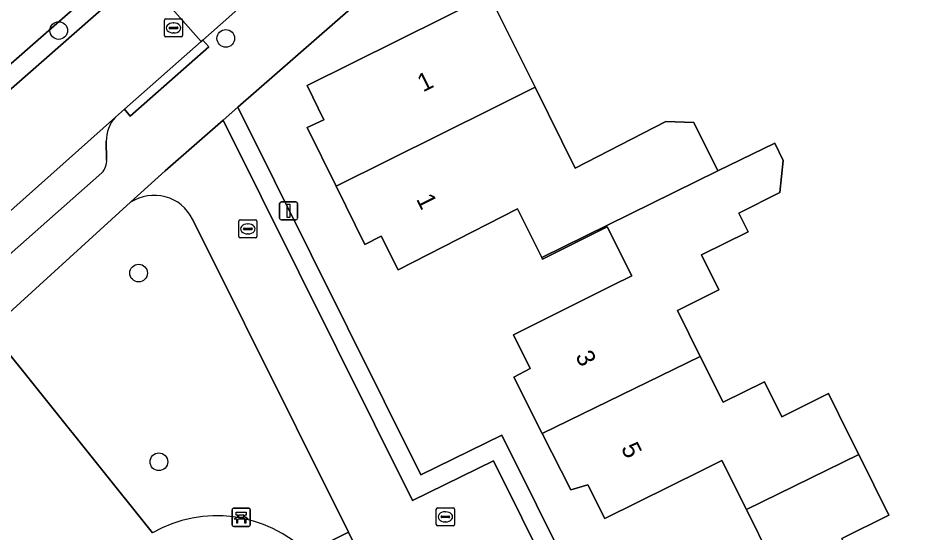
# Model space of a CAD drawing. Extents: x 157320 to 158835, y 386650 to 388491.
# Drawn here: x 157595.3 to 157645.5, y 387768.1 to 387796.6 of the extents above; entities that cross this region are included whole.
import ezdxf

# ---------------------------------------------------------------- set-up
doc = ezdxf.new("R2010")
doc.units = 0
for name, color, linetype in [('IMGEO_Bank', 7, 'Continuous'), ('IMGEO_Boom', 7, 'Continuous'), ('IMGEO_Erf', 7, 'Continuous'), ('IMGEO_Groenvoorziening', 7, 'Continuous'), ('IMGEO_Kolk', 7, 'Continuous'), ('IMGEO_Lichtmast', 7, 'Continuous'), ('IMGEO_Pand', 7, 'Continuous'), ('IMGEO_Pand_nummerreeks', 7, 'Continuous'), ('IMGEO_Parkeervlak_open', 7, 'Continuous'), ('IMGEO_Rijbaan_lokaal_open', 7, 'Continuous'), ('IMGEO_Rioolput', 7, 'Continuous'), ('IMGEO_Voetpad_open', 7, 'Continuous')]:
    doc.layers.add(name, color=color, linetype=linetype)

msp = doc.modelspace()

# ---------------------------------------------------------------- linework, layer by layer
at = {"layer": 'IMGEO_Bank'}
for p, q in [((157607.12, 387768.569), (157607.12, 387769.41)), ((157607.12, 387769.41), (157607.12, 387768.569)), ((157607.195, 387769.494), (157608.036, 387769.494)), ((157608.036, 387769.494), (157607.195, 387769.494)), ((157608.12, 387769.419), (157608.12, 387768.578)), ((157608.12, 387768.578), (157608.12, 387769.419)), ((157607.817, 387768.892), (157607.424, 387768.892)), ((157607.429, 387769), (157607.429, 387769.106)), ((157607.473, 387769.106), (157607.473, 387769)), ((157607.761, 387769.112), (157607.479, 387769.112)), ((157607.479, 387768.994), (157607.761, 387768.994)), ((157607.767, 387769), (157607.767, 387769.106)), ((157607.811, 387769.106), (157607.811, 387769)), ((157608.045, 387768.494), (157607.204, 387768.494)), ((157607.204, 387768.494), (157608.045, 387768.494))]:
    msp.add_line(p, q, dxfattribs=at)
for points in [[(157607.423, 387769.112), (157607.337, 387769.112), (157607.337, 387769.273), (157607.9, 387769.273), (157607.9, 387769.112), (157607.817, 387769.112)], [(157607.367, 387768.892), (157607.225, 387768.892), (157607.337, 387768.994), (157607.423, 387768.994)], [(157607.417, 387768.885), (157607.417, 387768.678), (157607.374, 387768.678), (157607.374, 387768.885)], [(157607.817, 387768.994), (157607.9, 387768.994), (157608.012, 387768.892), (157607.873, 387768.892)], [(157607.867, 387768.885), (157607.867, 387768.678), (157607.823, 387768.678), (157607.823, 387768.885)]]:
    msp.add_lwpolyline(points, dxfattribs=at)
for centre, radius, start, end in [((157607.198, 387769.416), 0.0779, 92.4484, 184.2845), ((157607.198, 387769.416), 0.0779, 92.4484, 184.2845), ((157608.042, 387769.416), 0.0779, 2.4484, 94.2845), ((157608.042, 387769.416), 0.0779, 2.4484, 94.2845), ((157607.367, 387768.885), 0.00671, 2.8957, 87.1043), ((157607.424, 387768.885), 0.00671, 92.8957, 177.1043), ((157607.422, 387769.105), 0.00671, 2.8957, 87.1043), ((157607.422, 387769.001), 0.00671, 272.8957, 357.1043), ((157607.479, 387769.105), 0.00671, 92.8957, 177.1043), ((157607.479, 387769.001), 0.00671, 182.8957, 267.1043), ((157607.761, 387769.105), 0.00671, 2.8957, 87.1043), ((157607.761, 387769.001), 0.00671, 272.8957, 357.1043), ((157607.818, 387769.105), 0.00671, 92.8957, 177.1043), ((157607.818, 387769.001), 0.00671, 182.8957, 267.1043), ((157607.816, 387768.885), 0.00671, 2.8957, 87.1043), ((157607.873, 387768.885), 0.00671, 92.8957, 177.1043), ((157607.198, 387768.572), 0.0779, 182.4484, 274.2845), ((157607.198, 387768.572), 0.0779, 182.4484, 274.2845), ((157608.042, 387768.572), 0.0779, 272.4484, 4.2845), ((157608.042, 387768.572), 0.0779, 272.4484, 4.2845)]:
    msp.add_arc(centre, radius, start, end, dxfattribs=at)
at = {"layer": 'IMGEO_Boom'}
for centre in [(157597.516, 387795.933), (157606.768, 387795.499), (157601.94, 387782.51), (157603.062, 387772.066)]:
    msp.add_circle(centre, 0.489, dxfattribs=at)
at = {"layer": 'IMGEO_Erf'}
for points in [[(157617.003, 387800.065), (157607.442, 387791.699), (157617.562, 387771.351), (157622.058, 387773.543), (157633.531, 387750.485), (157646.783, 387757.12), (157649.389, 387756.267), (157653.16, 387758.176), (157651.72, 387761.079), (157657.916, 387764.123), (157659.333, 387761.239), (157658.906, 387762.988), (157655.208, 387778.141), (157652.933, 387782.468), (157652.411, 387783.461), (157651.028, 387786.092), (157650.531, 387787.038), (157665.567, 387800.286)], [(157636.949, 387766.689), (157635.589, 387769.418), (157634.232, 387772.143), (157633.158, 387771.608), (157627.757, 387768.919), (157626.814, 387770.795), (157625.866, 387770.519), (157624.282, 387773.639), (157622.705, 387776.747), (157623.623, 387777.221), (157622.7, 387779.095), (157628.165, 387781.827), (157629.238, 387782.364), (157627.887, 387785.065), (157626.814, 387784.529), (157624.308, 387783.276), (157624.263, 387783.367), (157622.913, 387786.066), (157616.312, 387782.682), (157615.377, 387784.561), (157614.47, 387784.097), (157612.88, 387787.317), (157611.279, 387790.559), (157612.197, 387790.993), (157611.278, 387792.89), (157621.347, 387797.909), (157623.573, 387793.432), (157623.89, 387792.795), (157626.112, 387788.324), (157631.134, 387790.907), (157632.674, 387790.846), (157634.01, 387788.16), (157637.155, 387789.706), (157637.632, 387788.747), (157637.447, 387786.966), (157635.168, 387785.833), (157635.682, 387784.799), (157633.096, 387783.511), (157634.057, 387781.578), (157631.775, 387780.443), (157633.039, 387777.901), (157634.302, 387775.361), (157636.583, 387776.495), (157637.548, 387774.553), (157640.133, 387775.84), (157641.249, 387773.597), (157641.807, 387772.475), (157643.476, 387769.12), (157640.882, 387767.829)]]:
    msp.add_lwpolyline(points, dxfattribs=at)
at = {"layer": 'IMGEO_Groenvoorziening'}
for points in [[(157601.499, 387786.426), (157593.698, 387779.343), (157602.708, 387768.133)], [(157611.299, 387767.038), (157613.565, 387768.163), (157604.923, 387785.502)], [(157602.708, 387768.133), (157593.698, 387779.343), (157577.053, 387764.23)]]:
    msp.add_lwpolyline(points, dxfattribs=at)
for centre, radius, start, end in [((157602.801, 387784.443), 2.372, 26.5137, 123.2821), ((157606.275, 387761.866), 7.21, 45.827, 119.6456)]:
    msp.add_arc(centre, radius, start, end, dxfattribs=at)
at = {"layer": 'IMGEO_Kolk'}
for p, q in [((157607.489, 387784.528), (157607.489, 387785.38)), ((157607.564, 387785.454), (157608.416, 387785.454)), ((157608.49, 387785.38), (157608.49, 387784.528)), ((157607.748, 387784.948), (157607.748, 387784.96)), ((157608.186, 387784.911), (157607.788, 387784.911)), ((157607.791, 387784.997), (157608.189, 387784.997)), ((157607.977, 387785.234), (157608.002, 387785.234)), ((157608.232, 387784.96), (157608.232, 387784.948)), ((157608.416, 387784.454), (157607.564, 387784.454)), ((157608, 387784.674), (157607.975, 387784.674)), ((157618.422, 387768.591), (157618.422, 387769.443)), ((157618.497, 387769.517), (157619.349, 387769.517)), ((157618.91, 387769.297), (157618.935, 387769.297)), ((157619.423, 387769.443), (157619.423, 387768.591)), ((157618.681, 387769.011), (157618.681, 387769.023)), ((157619.119, 387768.974), (157618.721, 387768.974)), ((157618.724, 387769.06), (157619.122, 387769.06)), ((157619.165, 387769.023), (157619.165, 387769.011)), ((157619.349, 387768.517), (157618.497, 387768.517)), ((157618.933, 387768.737), (157618.908, 387768.737))]:
    msp.add_line(p, q, dxfattribs=at)
for points in [[(157607.489, 387784.528), (157607.489, 387785.38)], [(157607.564, 387785.454), (157608.416, 387785.454)], [(157608.49, 387785.38), (157608.49, 387784.528)], [(157608.416, 387784.454), (157607.564, 387784.454)], [(157618.422, 387768.591), (157618.422, 387769.443)], [(157618.497, 387769.517), (157619.349, 387769.517)], [(157619.423, 387769.443), (157619.423, 387768.591)], [(157619.349, 387768.517), (157618.497, 387768.517)]]:
    msp.add_lwpolyline(points, dxfattribs=at)
for centre, radius, start, end in [((157607.566, 387785.378), 0.0765, 91.552, 178.448), ((157607.566, 387785.378), 0.0765, 91.552, 178.448), ((157608.414, 387785.378), 0.0765, 1.552, 88.448), ((157608.414, 387785.378), 0.0765, 1.552, 88.448), ((157607.788, 387784.957), 0.0403, 85.8775, 175.7526), ((157607.785, 387784.947), 0.0366, 178.938, 274.7102), ((157608.189, 387784.954), 0.043, 264.8664, 352.4533), ((157608.193, 387784.959), 0.0386, 1.7309, 96.639), ((157607.566, 387784.53), 0.0765, 181.552, 268.448), ((157607.566, 387784.53), 0.0765, 181.552, 268.448), ((157608.414, 387784.53), 0.0765, 271.552, 358.448), ((157608.414, 387784.53), 0.0765, 271.552, 358.448), ((157618.499, 387769.441), 0.0765, 91.552, 178.448), ((157618.499, 387769.441), 0.0765, 91.552, 178.448), ((157619.347, 387769.441), 0.0765, 1.552, 88.448), ((157619.347, 387769.441), 0.0765, 1.552, 88.448), ((157618.721, 387769.02), 0.0403, 85.8775, 175.7526), ((157618.718, 387769.01), 0.0366, 178.938, 274.7102), ((157619.122, 387769.017), 0.043, 264.8664, 352.4533), ((157619.126, 387769.022), 0.0386, 1.7309, 96.639), ((157618.499, 387768.593), 0.0765, 181.552, 268.448), ((157618.499, 387768.593), 0.0765, 181.552, 268.448), ((157619.347, 387768.593), 0.0765, 271.552, 358.448), ((157619.347, 387768.593), 0.0765, 271.552, 358.448)]:
    msp.add_arc(centre, radius, start, end, dxfattribs=at)
for centre, major_axis, ratio, start_param, end_param in [((157607.976, 387784.954), (-0.387, 0.002), 0.722429, 4.712389, 7.853982), ((157608.001, 387784.954), (-0.39, 0.002), 0.717154, 1.570796, 4.712389), ((157618.909, 387769.017), (-0.387, 0.002), 0.722429, 4.712389, 7.853982), ((157618.934, 387769.017), (-0.39, 0.002), 0.717154, 1.570796, 4.712389)]:
    msp.add_ellipse(centre, major_axis=major_axis, ratio=ratio, start_param=start_param, end_param=end_param, dxfattribs=at)
at = {"layer": 'IMGEO_Lichtmast'}
for p, q in [((157609.748, 387785.553), (157609.748, 387786.353)), ((157609.748, 387786.353), (157609.748, 387785.553)), ((157609.848, 387786.453), (157610.638, 387786.453)), ((157610.638, 387786.453), (157609.848, 387786.453)), ((157610.738, 387786.353), (157610.738, 387785.553)), ((157610.738, 387785.553), (157610.738, 387786.353)), ((157610.638, 387785.453), (157609.848, 387785.453)), ((157609.848, 387785.453), (157610.638, 387785.453))]:
    msp.add_line(p, q, dxfattribs=at)
msp.add_lwpolyline([(157610.168, 387786.328), (157610.318, 387786.328), (157610.318, 387785.578), (157610.168, 387785.578), (157610.168, 387786.328)], dxfattribs=at)
for centre, start, end in [((157609.848, 387786.353), 90, 180), ((157609.848, 387786.353), 90, 180), ((157610.638, 387786.353), 0, 90), ((157610.638, 387786.353), 360, 90), ((157609.848, 387785.553), 180, 270), ((157609.848, 387785.553), 180, 270), ((157610.638, 387785.553), 270, 0), ((157610.638, 387785.553), 270, 0)]:
    msp.add_arc(centre, 0.1, start, end, dxfattribs=at)
at = {"layer": 'IMGEO_Pand'}
for points in [[(157623.89, 387792.795), (157623.573, 387793.432), (157621.347, 387797.909), (157611.278, 387792.89), (157612.197, 387790.993), (157611.279, 387790.559), (157612.88, 387787.317), (157621.607, 387791.663)], [(157634.01, 387788.16), (157632.674, 387790.846), (157631.134, 387790.907), (157626.112, 387788.324), (157623.89, 387792.795), (157621.607, 387791.663), (157612.88, 387787.317), (157614.47, 387784.097), (157615.377, 387784.561), (157616.312, 387782.682), (157622.913, 387786.066), (157624.263, 387783.367)], [(157633.096, 387783.511), (157635.682, 387784.799), (157635.168, 387785.833), (157637.447, 387786.966), (157637.632, 387788.747), (157637.155, 387789.706), (157634.01, 387788.16), (157624.263, 387783.367), (157624.308, 387783.276), (157626.814, 387784.529), (157627.887, 387785.065), (157629.238, 387782.364), (157628.165, 387781.827), (157622.7, 387779.095), (157623.623, 387777.221), (157622.705, 387776.747), (157624.282, 387773.639), (157633.039, 387777.901), (157631.775, 387780.443), (157634.057, 387781.578)], [(157633.039, 387777.901), (157624.282, 387773.639), (157625.866, 387770.519), (157626.814, 387770.795), (157627.757, 387768.919), (157633.158, 387771.608), (157634.232, 387772.143), (157635.589, 387769.418), (157641.807, 387772.475), (157641.249, 387773.597), (157640.133, 387775.84), (157637.548, 387774.553), (157636.583, 387776.495), (157634.302, 387775.361)], [(157640.819, 387762.206), (157639.556, 387764.746), (157641.847, 387765.886), (157640.882, 387767.829), (157643.476, 387769.12), (157641.807, 387772.475), (157635.589, 387769.418), (157636.949, 387766.689), (157635.875, 387766.154), (157630.466, 387763.461), (157631.36, 387761.554), (157630.476, 387761.103), (157632.083, 387757.881)]]:
    msp.add_lwpolyline(points, close=True, dxfattribs=at)
at = {"layer": 'IMGEO_Parkeervlak_open'}
for points in [[(157600.651, 387791.132), (157594.345, 387785.504), (157578.919, 387771.871), (157574.36, 387767.793)], [(157600.169, 387788.798), (157600.152, 387789.801)], [(157577.591, 387768.333), (157599.905, 387788.051)]]:
    msp.add_lwpolyline(points, dxfattribs=at)
for centre, radius, start, end in [((157601.996, 387789.869), 1.845, 136.7925, 182.1048), ((157599.182, 387788.727), 0.99, 316.9503, 4.1215)]:
    msp.add_arc(centre, radius, start, end, dxfattribs=at)
at = {"layer": 'IMGEO_Rijbaan_lokaal_open'}
for points in [[(157604.13, 387800.92), (157602.069, 387799.102), (157605.401, 387795.325), (157605.494, 387795.407), (157606.933, 387796.674), (157607.46, 387797.138)], [(157594.345, 387785.504), (157600.651, 387791.132), (157601.15, 387791.577), (157605.401, 387795.325), (157602.069, 387799.102), (157601.225, 387798.298), (157591.416, 387789.674), (157575.15, 387775.257), (157564.601, 387765.934), (157567.941, 387762.148), (157568.58, 387762.711), (157573.949, 387767.426), (157574.36, 387767.793), (157578.919, 387771.871)]]:
    msp.add_lwpolyline(points, close=True, dxfattribs=at)
for points in [[(157606.621, 387790.971), (157603.416, 387788.161), (157601.499, 387786.426)], [(157627.148, 387747.314), (157627.283, 387747.278), (157632.586, 387750), (157621.591, 387772.124), (157617.099, 387769.917), (157606.621, 387790.971)], [(157604.923, 387785.502), (157613.565, 387768.163), (157614.025, 387767.239), (157614.222, 387767.173), (157620.74, 387764.999), (157621.29, 387763.877), (157626.816, 387752.753), (157628.116, 387749.992)]]:
    msp.add_lwpolyline(points, dxfattribs=at)
msp.add_arc((157602.801, 387784.443), 2.372, 26.5137, 123.2821, dxfattribs=at)
at = {"layer": 'IMGEO_Rioolput'}
for p, q in [((157603.373, 387795.65), (157603.373, 387796.502)), ((157603.448, 387796.576), (157604.3, 387796.576)), ((157604.374, 387796.502), (157604.374, 387795.65)), ((157603.632, 387796.07), (157603.632, 387796.082)), ((157604.07, 387796.033), (157603.672, 387796.033)), ((157603.675, 387796.119), (157604.073, 387796.119)), ((157603.861, 387796.356), (157603.886, 387796.356)), ((157604.116, 387796.082), (157604.116, 387796.07)), ((157604.3, 387795.576), (157603.448, 387795.576)), ((157603.884, 387795.796), (157603.859, 387795.796))]:
    msp.add_line(p, q, dxfattribs=at)
for points in [[(157603.373, 387795.65), (157603.373, 387796.502)], [(157603.448, 387796.576), (157604.3, 387796.576)], [(157604.374, 387796.502), (157604.374, 387795.65)], [(157604.3, 387795.576), (157603.448, 387795.576)]]:
    msp.add_lwpolyline(points, dxfattribs=at)
for centre, radius, start, end in [((157603.45, 387796.5), 0.0765, 91.552, 178.448), ((157603.45, 387796.5), 0.0765, 91.552, 178.448), ((157604.298, 387796.5), 0.0765, 1.552, 88.448), ((157604.298, 387796.5), 0.0765, 1.552, 88.448), ((157603.672, 387796.079), 0.0403, 85.8775, 175.7526), ((157603.669, 387796.069), 0.0366, 178.938, 274.7102), ((157604.073, 387796.076), 0.043, 264.8664, 352.4533), ((157604.077, 387796.081), 0.0386, 1.7309, 96.639), ((157603.45, 387795.652), 0.0765, 181.552, 268.448), ((157603.45, 387795.652), 0.0765, 181.552, 268.448), ((157604.298, 387795.652), 0.0765, 271.552, 358.448), ((157604.298, 387795.652), 0.0765, 271.552, 358.448)]:
    msp.add_arc(centre, radius, start, end, dxfattribs=at)
for centre, major_axis, ratio, start_param, end_param in [((157603.86, 387796.076), (-0.387, 0.002), 0.722429, 4.712389, 7.853982), ((157603.885, 387796.076), (-0.39, 0.002), 0.717154, 1.570796, 4.712389)]:
    msp.add_ellipse(centre, major_axis=major_axis, ratio=ratio, start_param=start_param, end_param=end_param, dxfattribs=at)
at = {"layer": 'IMGEO_Voetpad_open'}
for points in [[(157529.707, 387722.081), (157536.727, 387728.304), (157548.792, 387738.997), (157551.146, 387741.084), (157572.416, 387759.957), (157573.25, 387760.707), (157577.053, 387764.23), (157593.698, 387779.343), (157601.499, 387786.426), (157603.416, 387788.161), (157606.621, 387790.971), (157607.442, 387791.699), (157617.003, 387800.065), (157628.395, 387810.035), (157630.79, 387812.141), (157646.906, 387826.236), (157652.762, 387831.358)], [(157591.416, 387789.674), (157590.718, 387790.471), (157600.529, 387799.078), (157601.225, 387798.298), (157602.069, 387799.102), (157604.13, 387800.92), (157606.984, 387803.438), (157617.194, 387812.367)], [(157606.933, 387796.674), (157605.494, 387795.407), (157605.824, 387795.032), (157601.48, 387791.202), (157601.15, 387791.577), (157600.651, 387791.132)], [(157600.152, 387789.801), (157600.169, 387788.798)], [(157599.905, 387788.051), (157577.591, 387768.333)], [(157612.112, 387766.121), (157614.222, 387767.173), (157614.025, 387767.239), (157613.565, 387768.163), (157611.299, 387767.038)]]:
    msp.add_lwpolyline(points, dxfattribs=at)
for points in [[(157601.225, 387798.298), (157600.529, 387799.078), (157590.718, 387790.471), (157591.416, 387789.674)], [(157605.494, 387795.407), (157605.401, 387795.325), (157601.15, 387791.577), (157601.48, 387791.202), (157605.824, 387795.032)], [(157607.442, 387791.699), (157606.621, 387790.971), (157617.099, 387769.917), (157621.591, 387772.124), (157632.586, 387750), (157633.531, 387750.485), (157622.058, 387773.543), (157617.562, 387771.351)]]:
    msp.add_lwpolyline(points, close=True, dxfattribs=at)
for centre, radius, start, end in [((157601.996, 387789.869), 1.845, 136.7925, 182.1048), ((157599.182, 387788.727), 0.99, 316.9503, 4.1215), ((157606.275, 387761.866), 7.21, 45.827, 119.6456)]:
    msp.add_arc(centre, radius, start, end, dxfattribs=at)

# ---------------------------------------------------------------- texts
at = {"layer": 'IMGEO_Pand_nummerreeks'}
for s, rotation, p in [('1', 26.4821, (157617.687, 387792.504)), ('1', 296.4533, (157617.292, 387786.606)), ('3', 296.4246, (157626.098, 387777.92)), ('5', 296.4252, (157628.627, 387772.832))]:
    msp.add_text(s, height=1, rotation=rotation, dxfattribs=at).set_placement(p)

doc.saveas('drawing.dxf')
